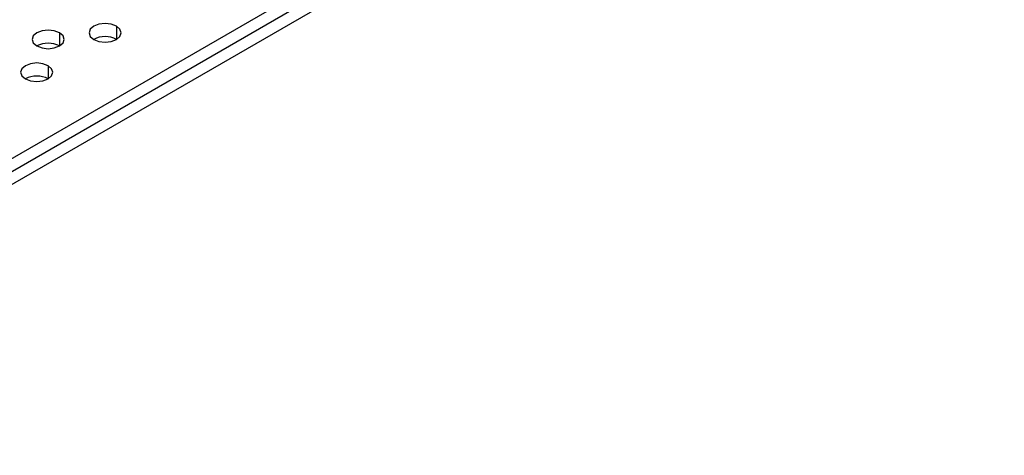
# Model space of a CAD drawing. Header units: millimetres. Extents: x 0 to 1118, y 0 to 864.
# Tile 377 of 397: x 1022.55 to 1028.66, y 713.86 to 716.56. Entities that reach past the tile are written whole.
import ezdxf

# ---------------------------------------------------------------- set-up
doc = ezdxf.new("R2010")
doc.units = ezdxf.units.MM

msp = doc.modelspace()

# ---------------------------------------------------------------- linework, layer by layer
at = {"color": 7, "linetype": 'Continuous', "lineweight": 25}
for p, q in [((1007.2518, 706.8157), (1037.5018, 724.2787)), ((1037.5726, 724.2379), (1007.2518, 706.734))]:
    msp.add_line(p, q, dxfattribs=at)
at = {"color": 8, "linetype": 'Continuous', "lineweight": 25}
for p, q in [((1007.2518, 706.8965), (1037.2544, 724.2166)), ((1023.1511, 716.5199), (1023.1511, 716.4383)), ((1022.7976, 716.4791), (1022.7976, 716.3975)), ((1022.7269, 716.275), (1022.7269, 716.1934))]:
    msp.add_line(p, q, dxfattribs=at)
at = {"color": 7, "linetype": 'Continuous', "lineweight": 25, "flags": 128}
for points in [[(1023.1511, 716.5199), (1023.1187, 716.5324), (1023.0804, 716.5368), (1023.0421, 716.5324), (1023.0097, 716.5199), (1022.988, 716.5012), (1022.9804, 716.4791), (1022.988, 716.457), (1023.0097, 716.4383)], [(1023.0097, 716.4383), (1023.0421, 716.4258), (1023.0804, 716.4214), (1023.1187, 716.4258), (1023.1511, 716.4383), (1023.1728, 716.457), (1023.1804, 716.4791), (1023.1728, 716.5012), (1023.1511, 716.5199)], [(1022.7976, 716.4791), (1022.7651, 716.4916), (1022.7269, 716.496), (1022.6886, 716.4916), (1022.6561, 716.4791), (1022.6345, 716.4604), (1022.6269, 716.4383), (1022.6345, 716.4162), (1022.6561, 716.3975)], [(1022.6561, 716.3975), (1022.6886, 716.385), (1022.7269, 716.3806), (1022.7651, 716.385), (1022.7976, 716.3975), (1022.8192, 716.4162), (1022.8269, 716.4383), (1022.8192, 716.4604), (1022.7976, 716.4791)], [(1022.7269, 716.275), (1022.6944, 716.2875), (1022.6561, 716.2919), (1022.6179, 716.2875), (1022.5854, 716.275), (1022.5638, 716.2563), (1022.5561, 716.2342), (1022.5638, 716.2121), (1022.5854, 716.1934)], [(1022.5854, 716.1934), (1022.6179, 716.1809), (1022.6561, 716.1765), (1022.6944, 716.1809), (1022.7269, 716.1934), (1022.7485, 716.2121), (1022.7561, 716.2342), (1022.7485, 716.2563), (1022.7269, 716.275)]]:
    msp.add_lwpolyline(points, dxfattribs=at)
at = {"color": 7, "linetype": 'Continuous', "lineweight": 25}
for centre in [(1023.0804, 716.3018), (1022.7269, 716.261), (1022.6561, 716.0569)]:
    msp.add_arc(centre, 0.1537, 62.61002, 117.3846, dxfattribs=at)

doc.saveas('drawing.dxf')
